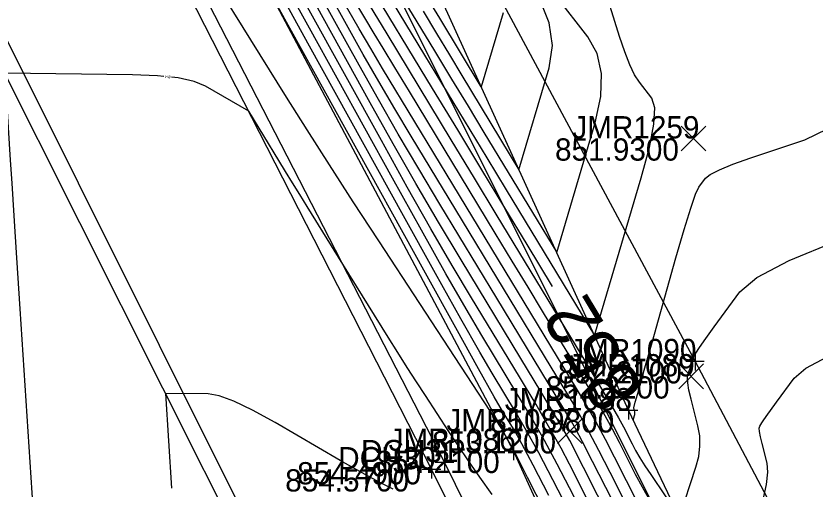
# Model space of a CAD drawing. Extents: x 1654928 to 1810050, y 486881 to 626330.
# Drawn here: x 1801458.38 to 1801501.55, y 489746.32 to 489771.84 of the extents above; entities that cross this region are included whole.
import ezdxf

# ---------------------------------------------------------------- set-up
doc = ezdxf.new("R2010")
doc.units = 0
for name, color, linetype in [('DR_X_Ditch', 7, 'Continuous'), ('DT_X_Contour_Major', 7, 'Continuous'), ('DT_X_Contour_Minor', 7, 'Continuous'), ('PV_X_EOP', 7, 'Continuous'), ('PV_X_Shoulder', 7, 'Continuous'), ('RD_X_Fence', 7, 'Continuous'), ('RW_X_Esmt_SH', 7, 'Continuous'), ('SV_X_Break_Lines', 7, 'Continuous'), ('SV_X_Center_of_Pavt', 7, 'Continuous'), ('SV_X_CL_Survey_20', 7, 'Continuous'), ('SV_X_Random_Point', 7, 'Continuous'), ('SV_X_Shot_Marker', 7, 'Continuous'), ('SV_X_Text_Elevation', 7, 'Continuous'), ('SV_X_Text_Name', 7, 'Continuous')]:
    doc.layers.add(name, color=color, linetype=linetype)

msp = doc.modelspace()

# ---------------------------------------------------------------- linework, layer by layer
at = {"layer": 'DR_X_Ditch'}
msp.add_lwpolyline([(1801540.062, 489643.432), (1801532.556, 489660.144), (1801517.868, 489690.883), (1801504.345, 489723.544), (1801491.469, 489750.565), (1801478.102, 489779.895), (1801464.666, 489805.356), (1801460.448, 489815.434)], dxfattribs=at)
at = {"layer": 'DT_X_Contour_Major'}
for points in [[(1801492.367, 489742.188), (1801490.238, 489746.399), (1801489.524, 489747.806), (1801488.978, 489748.87), (1801488.601, 489749.591), (1801488.391, 489749.969), (1801484.363, 489756.609), (1801481.276, 489761.695), (1801480.136, 489763.593), (1801479.031, 489765.475), (1801477.96, 489767.339), (1801476.925, 489769.186), (1801474.21, 489774.088), (1801473.207, 489775.896), (1801472.235, 489777.643), (1801471.293, 489779.329), (1801470.381, 489780.954), (1801467.99, 489785.207), (1801467.073, 489786.869), (1801466.115, 489788.665), (1801465.114, 489790.594), (1801464.073, 489792.657), (1801461.24, 489798.336)], [(1801463.673, 489797.598), (1801464.857, 489795.484), (1801468.386, 489789.206), (1801469.596, 489787.053), (1801470.581, 489785.3), (1801471.339, 489783.949), (1801471.872, 489782.999), (1801472.991, 489781.001), (1801473.369, 489780.329), (1801473.663, 489779.81), (1801473.874, 489779.445), (1801474.001, 489779.234), (1801474.227, 489778.877), (1801474.475, 489778.474), (1801475.048, 489777.532), (1801475.947, 489776.053), (1801477.171, 489774.035), (1801480.869, 489767.936), (1801482.228, 489765.694), (1801483.532, 489763.544), (1801484.781, 489761.485), (1801485.974, 489759.517), (1801487.345, 489757.255)], [(1801487.169, 489745.96), (1801486.321, 489747.603), (1801485.711, 489748.755), (1801485.34, 489749.416), (1801484.668, 489750.523), (1801484.219, 489751.3), (1801483.375, 489752.798), (1801482.136, 489755.02), (1801480.504, 489757.963), (1801471.964, 489773.384), (1801471.097, 489774.705), (1801470.917, 489774.981), (1801470.593, 489775.488), (1801470.447, 489775.718), (1801470.076, 489776.314), (1801469.855, 489776.667), (1801469.471, 489777.279), (1801468.213, 489779.28), (1801466.1, 489782.638), (1801465.27, 489783.958), (1801464.364, 489785.399), (1801463.382, 489786.961), (1801461.991, 489789.174)], [(1801491.697, 489750.072), (1801491.719, 489750.04), (1801491.8, 489750.286), (1801491.814, 489750.338), (1801491.82, 489750.389), (1801491.819, 489750.44), (1801491.81, 489750.489), (1801491.776, 489750.62), (1801491.766, 489750.664), (1801491.76, 489750.699), (1801491.758, 489750.724), (1801491.76, 489750.741), (1801491.772, 489750.772), (1801491.837, 489750.997), (1801492.021, 489751.647), (1801492.325, 489752.724), (1801492.748, 489754.227), (1801494.037, 489758.802), (1801494.477, 489760.326), (1801494.83, 489761.467), (1801495.095, 489762.225), (1801495.273, 489762.601), (1801495.632, 489763.091), (1801495.886, 489763.297), (1801496.379, 489763.549), (1801497.112, 489763.845), (1801498.083, 489764.186), (1801500.994, 489765.156), (1801502.22, 489765.748)]]:
    msp.add_lwpolyline(points, dxfattribs=at)
at = {"layer": 'DT_X_Contour_Minor'}
for points in [[(1801492.762, 489740.113), (1801488.304, 489748.928), (1801488.056, 489749.367), (1801487.533, 489750.251), (1801486.734, 489751.581), (1801485.66, 489753.356), (1801482.427, 489758.683), (1801481.211, 489760.71), (1801479.988, 489762.798), (1801478.759, 489764.946), (1801477.523, 489767.154), (1801474.218, 489773.122), (1801473.044, 489775.238), (1801472.003, 489777.112), (1801471.093, 489778.742), (1801470.316, 489780.13), (1801468.418, 489783.506), (1801467.641, 489784.923), (1801466.734, 489786.64), (1801465.697, 489788.659), (1801464.53, 489790.979), (1801460.148, 489799.762)], [(1801492.015, 489745.473), (1801490.721, 489748.032), (1801490.228, 489748.984), (1801489.722, 489749.919), (1801489.202, 489750.836), (1801488.668, 489751.737), (1801481.987, 489762.756), (1801479.933, 489766.141), (1801478.189, 489769.015), (1801477.544, 489770.088), (1801476.919, 489771.151), (1801476.314, 489772.205), (1801475.729, 489773.249), (1801474.195, 489776.02), (1801473.533, 489777.211), (1801472.699, 489778.705), (1801471.691, 489780.502), (1801467.135, 489788.61), (1801465.937, 489790.762), (1801464.875, 489792.713), (1801463.948, 489794.463), (1801463.158, 489796.012), (1801461.231, 489799.874)], [(1801492.191, 489743.83), (1801490.479, 489747.216), (1801489.876, 489748.395), (1801489.35, 489749.394), (1801488.901, 489750.214), (1801488.53, 489750.853), (1801487.294, 489752.892), (1801482.148, 489761.375), (1801479.732, 489765.355), (1801478.84, 489766.841), (1801477.975, 489768.313), (1801477.137, 489769.772), (1801476.327, 489771.217), (1801474.202, 489775.054), (1801473.37, 489776.553), (1801472.467, 489778.174), (1801471.492, 489779.916), (1801467.563, 489786.909), (1801466.505, 489788.816), (1801465.495, 489790.689), (1801464.531, 489792.529), (1801463.615, 489794.334), (1801461.235, 489799.105)], [(1801489.315, 489745.633), (1801488.292, 489747.652), (1801487.835, 489748.515), (1801487.23, 489749.589), (1801486.479, 489750.874), (1801485.58, 489752.371), (1801482.987, 489756.643), (1801481.953, 489758.374), (1801480.798, 489760.365), (1801479.52, 489762.614), (1801478.121, 489765.122), (1801474.226, 489772.156), (1801472.882, 489774.581), (1801471.771, 489776.581), (1801470.894, 489778.156), (1801470.251, 489779.305), (1801468.846, 489781.805), (1801468.21, 489782.976), (1801467.354, 489784.616), (1801466.28, 489786.725), (1801464.987, 489789.302), (1801461.248, 489796.798), (1801460.838, 489797.619)], [(1801490.034, 489742.915), (1801488.28, 489746.377), (1801487.613, 489747.663), (1801486.927, 489748.927), (1801486.223, 489750.168), (1801485.5, 489751.386), (1801483.547, 489754.603), (1801482.696, 489756.038), (1801481.608, 489757.931), (1801480.282, 489760.282), (1801478.719, 489763.09), (1801474.233, 489771.19), (1801472.719, 489773.923), (1801471.539, 489776.05), (1801470.695, 489777.569), (1801470.185, 489778.481), (1801469.273, 489780.103), (1801468.778, 489781.03), (1801467.974, 489782.592), (1801466.863, 489784.79), (1801465.445, 489787.624), (1801463.053, 489792.419)], [(1801488.268, 489745.101), (1801487.391, 489746.811), (1801486.624, 489748.265), (1801485.967, 489749.461), (1801485.42, 489750.401), (1801484.108, 489752.563), (1801483.439, 489753.702), (1801482.418, 489755.498), (1801481.044, 489757.95), (1801479.317, 489761.059), (1801474.241, 489770.224), (1801472.556, 489773.266), (1801471.307, 489775.519), (1801470.496, 489776.982), (1801470.12, 489777.656), (1801469.701, 489778.402), (1801469.444, 489778.887), (1801468.985, 489779.785), (1801468.325, 489781.095), (1801467.464, 489782.816), (1801465.168, 489787.418)], [(1801486.948, 489745.108), (1801486.018, 489746.941), (1801485.456, 489748.048), (1801485.26, 489748.431), (1801485.228, 489748.483), (1801485.207, 489748.52), (1801485.167, 489748.592), (1801485.108, 489748.697), (1801485.03, 489748.838), (1801484.623, 489749.572), (1801477.981, 489759.704), (1801476.602, 489761.817), (1801475.312, 489763.816), (1801474.111, 489765.7), (1801472.999, 489767.47), (1801470.153, 489772.036), (1801469.156, 489773.634), (1801468.299, 489775.005), (1801467.584, 489776.148), (1801467.404, 489776.435)], [(1801477.451, 489775.797), (1801480.037, 489771.533), (1801480.991, 489769.96), (1801481.913, 489768.439), (1801482.803, 489766.971), (1801483.661, 489765.556), (1801487.591, 489759.073), (1801489.671, 489766.076), (1801489.981, 489767.492), (1801490.018, 489768.74), (1801489.784, 489769.818), (1801489.278, 489770.727), (1801487.566, 489772.927)], [(1801475.798, 489775.186), (1801478.407, 489770.885), (1801481.875, 489765.165), (1801483.133, 489763.091), (1801484.304, 489761.158), (1801488.944, 489753.506), (1801489.803, 489752.081), (1801490.466, 489750.967), (1801490.933, 489750.162), (1801491.203, 489749.666), (1801491.663, 489748.758), (1801491.855, 489748.398), (1801492.087, 489748.001), (1801492.359, 489747.565), (1801492.671, 489747.092), (1801494.219, 489744.793), (1801495.115, 489747.498), (1801495.266, 489748.072), (1801495.334, 489748.636), (1801495.32, 489749.19), (1801495.222, 489749.733), (1801494.853, 489751.169), (1801494.738, 489751.656), (1801494.67, 489752.04), (1801494.65, 489752.322), (1801494.676, 489752.502), (1801494.81, 489752.844), (1801494.857, 489752.966), (1801494.897, 489753.077), (1801494.93, 489753.176), (1801494.956, 489753.264), (1801495.018, 489753.482), (1801495.103, 489753.642), (1801495.312, 489753.959), (1801495.645, 489754.433), (1801496.102, 489755.064), (1801497.485, 489756.955), (1801498.41, 489757.733), (1801500.147, 489758.647), (1801502.696, 489759.698)], [(1801477.311, 489774.916), (1801480.453, 489769.734), (1801483.814, 489764.192), (1801484.856, 489762.472), (1801489.632, 489754.595), (1801492.159, 489763.104), (1801492.601, 489764.74), (1801492.844, 489766.002), (1801492.889, 489766.889), (1801492.736, 489767.401), (1801492.061, 489768.268), (1801491.804, 489768.666), (1801491.539, 489769.212), (1801491.266, 489769.905), (1801490.984, 489770.746), (1801490.221, 489773.183)], [(1801484.695, 489772.02), (1801483.51, 489768.029), (1801481.27, 489771.723), (1801479.748, 489774.233)], [(1801480.37, 489772.096), (1801481.093, 489770.903), (1801481.792, 489769.751), (1801482.466, 489768.64), (1801485.551, 489763.551), (1801487.183, 489769.048), (1801487.36, 489770.244), (1801487.192, 489771.477), (1801486.679, 489772.747)], [(1801476.645, 489772.675), (1801477.718, 489770.906), (1801478.198, 489770.116), (1801478.831, 489769.072), (1801479.618, 489767.774), (1801484.258, 489760.123), (1801485.175, 489758.61), (1801486.025, 489757.209), (1801486.808, 489755.917), (1801488.806, 489752.622), (1801489.503, 489751.459), (1801490.094, 489750.443), (1801490.581, 489749.573), (1801490.962, 489748.849), (1801491.839, 489747.115), (1801492.206, 489746.429), (1801492.649, 489745.67)], [(1801466.368, 489768.584), (1801466.023, 489768.621), (1801464.667, 489768.672), (1801457.769, 489768.75), (1801458.069, 489764.069), (1801458.149, 489762.815), (1801458.263, 489761.058), (1801458.409, 489758.798), (1801458.589, 489756.035), (1801459.504, 489741.97)], [(1801484.113, 489746.026), (1801483.446, 489746.965), (1801482.834, 489747.844), (1801482.275, 489748.663), (1801481.771, 489749.421), (1801480.497, 489751.363), (1801480.014, 489752.106), (1801479.518, 489752.878), (1801479.01, 489753.679), (1801478.489, 489754.509), (1801476.032, 489758.451), (1801474.112, 489761.561), (1801473.708, 489762.216), (1801473.319, 489762.847), (1801472.946, 489763.454), (1801472.587, 489764.037), (1801470.951, 489766.704), (1801468.622, 489768.058), (1801468, 489768.314), (1801467.134, 489768.501), (1801466.786, 489768.539)], [(1801498.738, 489745.728), (1801498.929, 489746.568), (1801499.002, 489747.232), (1801498.959, 489747.719), (1801498.685, 489748.782), (1801498.601, 489749.139), (1801498.552, 489749.413), (1801498.539, 489749.603), (1801498.562, 489749.711), (1801498.671, 489749.887), (1801498.752, 489750.006), (1801498.912, 489750.232), (1801499.47, 489751), (1801500.427, 489752.308), (1801501.049, 489752.84), (1801502.199, 489753.455)], [(1801478.751, 489746.317), (1801478.036, 489746.666), (1801477.081, 489747.182), (1801475.885, 489747.864), (1801472.375, 489749.905), (1801471.162, 489750.575), (1801470.155, 489751.055), (1801469.353, 489751.346), (1801468.758, 489751.446), (1801466.458, 489751.472), (1801466.785, 489746.364)]]:
    msp.add_lwpolyline(points, dxfattribs=at)
at = {"layer": 'PV_X_EOP'}
msp.add_lwpolyline([(1801533.684, 489642.188), (1801522.484, 489664.508), (1801511.881, 489685.341), (1801500.299, 489708.684), (1801491.104, 489726.659), (1801480.832, 489747.383), (1801466.882, 489774.659), (1801456.506, 489795.715), (1801444.637, 489819.009), (1801433.258, 489841.444), (1801422.029, 489863.995), (1801410.905, 489885.928), (1801399.817, 489908.089), (1801388.576, 489930.656), (1801376.228, 489955.188), (1801366.008, 489975.62), (1801354.725, 489997.894)], dxfattribs=at)
at = {"layer": 'PV_X_Shoulder'}
msp.add_lwpolyline([(1801534.471, 489642.456), (1801522.963, 489664.954), (1801512.6, 489685.485), (1801500.973, 489709.112), (1801491.766, 489727.019), (1801481.526, 489747.768), (1801467.484, 489775.07), (1801457.116, 489796.092), (1801445.57, 489819.398), (1801434.029, 489841.927), (1801422.682, 489864.343), (1801411.885, 489886.25), (1801400.664, 489908.455), (1801366.703, 489976.232), (1801355.676, 489998.276)], dxfattribs=at)
at = {"layer": 'RD_X_Fence'}
msp.add_lwpolyline([(1801551.601, 489647.601), (1801542.924, 489663.468), (1801525.109, 489695.967), (1801509.688, 489725.543), (1801495.067, 489753.216), (1801479.522, 489782.185), (1801467.623, 489805.516), (1801461.848, 489815.569), (1801444.198, 489848.97), (1801434.479, 489868.8), (1801422.196, 489892.762), (1801414.797, 489907.008)], dxfattribs=at)
at = {"layer": 'RW_X_Esmt_SH'}
msp.add_line((1801569.151, 489592.806), (1801345.762, 490039.449), dxfattribs=at)
at = {"layer": 'SV_X_Break_Lines'}
msp.add_lwpolyline([(1801537.196, 489641.719), (1801528.364, 489658.964), (1801513.29, 489687.828), (1801498.001, 489720.37), (1801485.256, 489748.381), (1801470.065, 489776.956), (1801457.973, 489802.299), (1801452.712, 489809.925), (1801448.007, 489818.919)], dxfattribs=at)
at = {"layer": 'SV_X_Center_of_Pavt'}
msp.add_lwpolyline([(1801523.585, 489638.313), (1801512.853, 489659.481), (1801502.374, 489680.412), (1801490.819, 489703.952), (1801481.428, 489721.68), (1801470.803, 489742.834), (1801457.335, 489769.613), (1801446.389, 489792.464), (1801435.307, 489813.792), (1801423.54, 489836.522), (1801412.234, 489859.298), (1801401.202, 489881.345), (1801390.005, 489903.67), (1801378.784, 489926.715), (1801366.669, 489950.371), (1801356.567, 489970.63), (1801345.517, 489992.708)], dxfattribs=at)
at = {"layer": 'SV_X_CL_Survey_20'}
msp.add_line((1802886.975, 486913.246), (1801128.538, 490429.055), dxfattribs=at)
msp.add_line((1802886.975, 486913.246), (1801128.538, 490429.055), dxfattribs=at)
at = {"layer": 'SV_X_Random_Point'}
for p, q in [((1801494.317, 489764.571), (1801495.65, 489765.906)), ((1801494.317, 489765.906), (1801495.65, 489764.571)), ((1801494.192, 489751.731), (1801495.525, 489753.066)), ((1801494.192, 489753.066), (1801495.525, 489751.731)), ((1801487.642, 489748.771), (1801488.975, 489750.106)), ((1801487.642, 489750.106), (1801488.975, 489748.771))]:
    msp.add_line(p, q, dxfattribs=at)
at = {"layer": 'SV_X_Shot_Marker'}
for p, q in [((1801495.067, 489753.716), (1801495.067, 489752.716)), ((1801494.567, 489753.216), (1801495.567, 489753.216)), ((1801495.067, 489753.216), (1801495.067, 489753.216)), ((1801491.469, 489751.065), (1801491.469, 489750.065)), ((1801490.969, 489750.565), (1801491.969, 489750.565)), ((1801491.469, 489750.565), (1801491.469, 489750.565)), ((1801485.256, 489748.881), (1801485.256, 489747.881)), ((1801481.526, 489748.268), (1801481.526, 489747.268)), ((1801484.756, 489748.381), (1801485.756, 489748.381)), ((1801485.256, 489748.381), (1801485.256, 489748.381)), ((1801480.832, 489747.883), (1801480.832, 489746.883)), ((1801481.026, 489747.768), (1801482.026, 489747.768)), ((1801481.526, 489747.768), (1801481.526, 489747.768)), ((1801480.332, 489747.383), (1801481.332, 489747.383)), ((1801480.832, 489747.383), (1801480.832, 489747.383))]:
    msp.add_line(p, q, dxfattribs=at)

# ---------------------------------------------------------------- texts
at = {"layer": 'DT_X_Contour_Major'}
msp.add_text('852', height=2.8, rotation=121.2111, dxfattribs=at).set_placement((1801492.365, 489751.674))
at = {"layer": 'DT_X_Contour_Minor'}
msp.add_text('854', height=0.14, rotation=173.8735, dxfattribs=at).set_placement((1801466.742, 489768.614))
at = {"layer": 'SV_X_Text_Elevation'}
for s, p in [('851.9300', (1801487.501, 489764.039)), ('852.2100', (1801487.66, 489752.016)), ('852.2200', (1801486.998, 489751.198)), ('851.9800', (1801484.005, 489749.365)), ('853.1200', (1801480.864, 489748.238)), ('854.2100', (1801477.821, 489747.181)), ('854.4900', (1801473.571, 489746.568)), ('854.5700', (1801472.924, 489746.183))]:
    msp.add_text(s, height=1.2, dxfattribs=at).set_placement(p)
at = {"layer": 'SV_X_Text_Name'}
for s, p in [('JMR1259', (1801488.436, 489765.239)), ('JMR1090', (1801488.274, 489753.216)), ('JMR1089', (1801488.179, 489752.398)), ('JMR1088', (1801484.789, 489750.565)), ('JMR1087', (1801481.639, 489749.438)), ('JMR1086', (1801478.511, 489748.381)), ('DCH31', (1801477.019, 489747.768)), ('DCH30', (1801475.787, 489747.383))]:
    msp.add_text(s, height=1.2, dxfattribs=at).set_placement(p)

doc.saveas('drawing.dxf')
